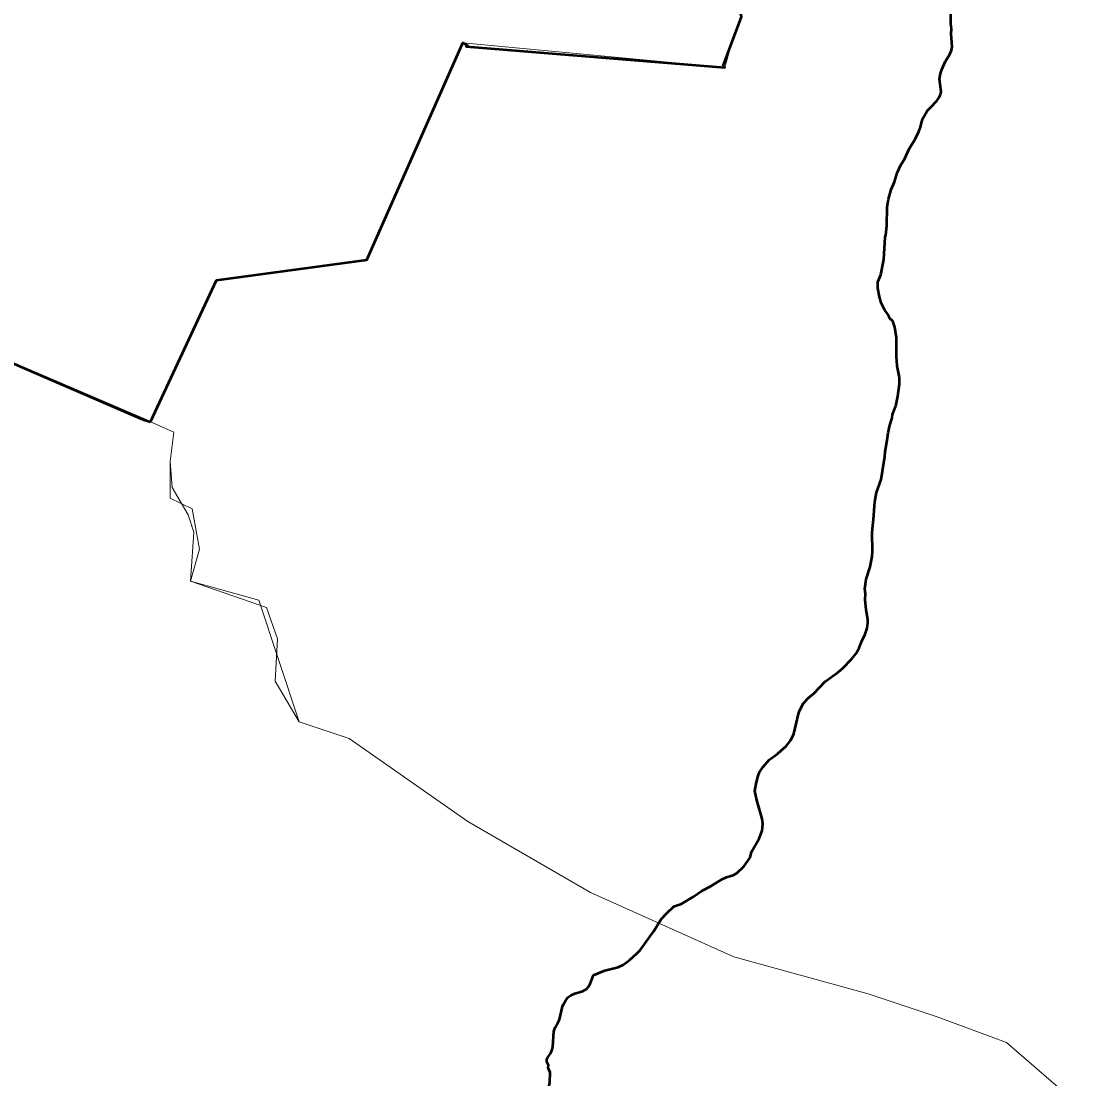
# Model space of a CAD drawing. Extents: x 553962 to 842807, y 8883888 to 9032388.
# Drawn here: x 810401 to 812780, y 9012702 to 9015081 of the extents above; entities that cross this region are included whole.
import ezdxf

# ---------------------------------------------------------------- set-up
doc = ezdxf.new("R2010")
doc.units = 0
doc.header["$LTSCALE"] = 20
for name, color, linetype, lineweight in [('23', 7, 'Continuous', 13), ('24', 7, 'Continuous', 25), ('27', 7, 'Continuous', 13), ('28', 7, 'Continuous', 53), ('30', 7, 'Continuous', 35), ('35', 7, 'Continuous', 13)]:
    doc.layers.add(name, color=color, linetype=linetype, lineweight=lineweight)
doc.layers.add('49', color=7, linetype='Continuous')

msp = doc.modelspace()

# ---------------------------------------------------------------- linework, layer by layer
at = {"layer": '23'}
for points in [[(807933.55, 9015298), (808043.04, 9015230.88), (808596.17, 9014649.99), (809080.95, 9014455.09), (809151.41, 9014437.14), (809225.46, 9014431.59), (809307.63, 9014435.42), (809359.35, 9014440.99), (809419.41, 9014448.66), (809477.35, 9014456.46), (809515.59, 9014462.1), (809569.73, 9014471.15), (809620.13, 9014481.14), (809678.3, 9014495.21), (809742.83, 9014515.08), (809809.49, 9014542), (809849.15, 9014562.11), (809941.97, 9014621), (810173.15, 9014401.6), (810692.05, 9014179.98)], [(810692.05, 9014179.98), (810744.57, 9014156.37), (810736.35, 9014090.61), (810736.35, 9014008.42), (810785.64, 9013983.76), (810802.07, 9013893.35), (810781.75, 9013821.38), (810935.38, 9013778.76), (811026.72, 9013504.93), (811139.06, 9013467.07), (811406.05, 9013280.68), (811681.41, 9013121.04), (812003.97, 9012976.15), (812306.54, 9012893.02), (812461.57, 9012841.25), (812617.66, 9012783.71), (812740.89, 9012676.86)]]:
    msp.add_lwpolyline(points, dxfattribs=at)
at = {"layer": '24', "lineweight": 53}
for points in [[(812447.12, 9014887.48), (812460.7, 9014901.77), (812465.37, 9014908.36), (812469.11, 9014915.95), (812470.23, 9014921.93), (812467.18, 9014950.66), (812468.75, 9014963.1), (812471.98, 9014972.45), (812479.97, 9014989.34), (812490.13, 9015006.7), (812493.67, 9015016.18), (812495.34, 9015023.66), (812493.38, 9015052.5), (812493.65, 9015064.08), (812492.07, 9015075.68), (812492.14, 9015101.33), (812488.89, 9015113.49)], [(812423.23, 9014840.44), (812427.51, 9014857.5), (812430.15, 9014864.04), (812439.16, 9014879.1), (812447.12, 9014887.48)], [(812383.01, 9014762.26), (812389.19, 9014772.15), (812398.65, 9014793.81), (812412.19, 9014815.82), (812412.19, 9014815.82), (812420.67, 9014833.28), (812423.23, 9014840.44)], [(812373.35, 9014742.99), (812379.26, 9014756.25), (812383.01, 9014762.26)], [(812345.45, 9014597.5), (812346.08, 9014600.04), (812348.57, 9014620.69), (812348.82, 9014662.84), (812351.76, 9014680.67), (812358.01, 9014702.3), (812365.75, 9014719.42), (812368.09, 9014727.14)], [(812368.09, 9014727.14), (812371.94, 9014739.84), (812373.35, 9014742.99)], [(812369.95, 9014327.25), (812369.89, 9014368.53), (812366.68, 9014393.06), (812362.93, 9014403.96), (812360.78, 9014407.32), (812355.36, 9014412.6), (812351.95, 9014419.62), (812343.96, 9014431.09), (812335.84, 9014447.44), (812331.9, 9014460.67), (812327.98, 9014480.64), (812328.47, 9014494.88), (812334.59, 9014510.53), (812341.7, 9014544.72), (812344.82, 9014594.97), (812345.45, 9014597.5)], [(812375.76, 9014283.06), (812371.4, 9014305.63), (812369.95, 9014327.25)], [(812368.32, 9014215.41), (812372.92, 9014237.2), (812377.15, 9014265.37), (812376.77, 9014277.82), (812375.76, 9014283.06)], [(812349.09, 9014138.23), (812351.38, 9014154.91), (812355.05, 9014171.98), (812360.03, 9014188.6), (812361.36, 9014196.5), (812367.92, 9014213.54), (812368.32, 9014215.41)], [(812335.81, 9014049.78), (812343.79, 9014101.63), (812344.46, 9014112.32), (812349.09, 9014138.23)], [(812320.6, 9013992.3), (812321.95, 9014004.02), (812325.43, 9014021.08), (812335.81, 9014049.78)], [(812110.52, 9013440.27), (812121.95, 9013450.54), (812132.52, 9013463.41), (812139.36, 9013478.13), (812149.53, 9013523.15), (812152.27, 9013529.94), (812161.23, 9013546.97), (812171.82, 9013559.01), (812184.26, 9013568.47), (812209.45, 9013595.6), (812238.9, 9013616.6), (812249.57, 9013625.56), (812269.93, 9013647), (812278.52, 9013658), (812286.18, 9013671.42), (812292.06, 9013686.77), (812299.36, 9013702.12), (812303.77, 9013716.02), (812305.95, 9013727.65), (812305.94, 9013734.21), (812301.62, 9013757.44), (812299.77, 9013779.72), (812300.68, 9013793.06), (812298.82, 9013804.16), (812301.77, 9013825.89), (812311.17, 9013853.32), (812315.28, 9013876.9), (812316.01, 9013888.1), (812315.6, 9013929.74), (812316.73, 9013946.83), (812318.74, 9013959.8), (812320.37, 9013990.27), (812320.6, 9013992.3)], [(811870.96, 9013090.14), (811886.42, 9013095.44), (811912.97, 9013111.16), (811932.15, 9013124.7), (811952.42, 9013135.34), (811977.76, 9013151.33), (811987.36, 9013155.37), (812002.74, 9013160.26), (812010.75, 9013164.41), (812027, 9013179.56), (812040.72, 9013199.64), (812043.61, 9013212.18), (812061.49, 9013242.16), (812068.24, 9013259.58), (812069.07, 9013275.75), (812067.65, 9013286.88), (812055.6, 9013328.41), (812051.49, 9013349.54), (812054.86, 9013369.1), (812058.98, 9013383.64), (812062.12, 9013391.64), (812069.38, 9013403.3), (812084.05, 9013419.15), (812102.58, 9013433.14), (812110.52, 9013440.27)], [(811688.25, 9012934.66), (811688.44, 9012934.92), (811714.09, 9012945.61), (811743.96, 9012952.68), (811755.04, 9012958.3), (811770.6, 9012969.82), (811786.27, 9012983.75), (811793.82, 9012991.61), (811793.82, 9012991.61), (811823.92, 9013033.7), (811840.98, 9013060.65), (811852.39, 9013073.63), (811870.17, 9013089.87), (811870.96, 9013090.14)], [(811608.68, 9012828.93), (811612.17, 9012835.64), (811619.08, 9012864.64), (811621.05, 9012870.06), (811626.97, 9012880.27), (811631.75, 9012885.27), (811638.1, 9012889.75), (811646.55, 9012893.59), (811664.89, 9012898.97), (811673.52, 9012904.49), (811676.55, 9012908.19), (811680.76, 9012915.57), (811688.25, 9012934.66)], [(811586.6, 9012726.55), (811586.95, 9012732.82), (811583.44, 9012740.28), (811583.42, 9012745.75), (811585.7, 9012750.55), (811592.26, 9012759.54), (811595.58, 9012767.95), (811596.97, 9012774.05), (811598.99, 9012808.12), (811602.59, 9012817.22), (811602.59, 9012817.22), (811608.68, 9012828.93)], [(811509.36, 9012597.09), (811509.44, 9012597.22), (811527.65, 9012606.34), (811538.4, 9012614.47), (811560.44, 9012637.74), (811573.18, 9012652.92), (811579.75, 9012664.11), (811586.36, 9012678.1), (811589.07, 9012685.9), (811590.51, 9012693.39), (811591.26, 9012716.28), (811586.58, 9012726.18), (811586.6, 9012726.55)]]:
    msp.add_lwpolyline(points, dxfattribs=at)
at = {"layer": '24'}
for points in [[(812335.81, 9014049.78), (812343.79, 9014101.63), (812344.46, 9014112.32), (812349.09, 9014138.23)], [(812320.6, 9013992.3), (812321.95, 9014004.02), (812325.43, 9014021.08), (812335.81, 9014049.78)], [(812110.52, 9013440.27), (812121.95, 9013450.54), (812132.52, 9013463.41), (812139.36, 9013478.13), (812149.53, 9013523.15), (812152.27, 9013529.94), (812161.23, 9013546.97), (812171.82, 9013559.01), (812184.26, 9013568.47), (812209.45, 9013595.6), (812238.9, 9013616.6), (812249.57, 9013625.56), (812269.93, 9013647), (812278.52, 9013658), (812286.18, 9013671.42), (812292.06, 9013686.77), (812299.36, 9013702.12), (812303.77, 9013716.02), (812305.95, 9013727.65), (812305.94, 9013734.21), (812301.62, 9013757.44), (812299.77, 9013779.72), (812300.68, 9013793.06), (812298.82, 9013804.16), (812301.77, 9013825.89), (812311.17, 9013853.32), (812315.28, 9013876.9), (812316.01, 9013888.1), (812315.6, 9013929.74), (812316.73, 9013946.83), (812318.74, 9013959.8), (812320.37, 9013990.27), (812320.6, 9013992.3)], [(811870.96, 9013090.14), (811886.42, 9013095.44), (811912.97, 9013111.16), (811932.15, 9013124.7), (811952.42, 9013135.34), (811977.76, 9013151.33), (811987.36, 9013155.37), (812002.74, 9013160.26), (812010.75, 9013164.41), (812027, 9013179.56), (812040.72, 9013199.64), (812043.61, 9013212.18), (812061.49, 9013242.16), (812068.24, 9013259.58), (812069.07, 9013275.75), (812067.65, 9013286.88), (812055.6, 9013328.41), (812051.49, 9013349.54), (812054.86, 9013369.1), (812058.98, 9013383.64), (812062.12, 9013391.64), (812069.38, 9013403.3), (812084.05, 9013419.15), (812102.58, 9013433.14), (812110.52, 9013440.27)], [(811688.25, 9012934.66), (811688.44, 9012934.92), (811714.09, 9012945.61), (811743.96, 9012952.68), (811755.04, 9012958.3), (811770.6, 9012969.82), (811786.27, 9012983.75), (811793.82, 9012991.61), (811793.82, 9012991.61), (811823.92, 9013033.7), (811840.98, 9013060.65), (811852.39, 9013073.63), (811870.17, 9013089.87), (811870.96, 9013090.14)], [(811608.68, 9012828.93), (811612.17, 9012835.64), (811619.08, 9012864.64), (811621.05, 9012870.06), (811626.97, 9012880.27), (811631.75, 9012885.27), (811638.1, 9012889.75), (811646.55, 9012893.59), (811664.89, 9012898.97), (811673.52, 9012904.49), (811676.55, 9012908.19), (811680.76, 9012915.57), (811688.25, 9012934.66)], [(811586.6, 9012726.55), (811586.95, 9012732.82), (811583.44, 9012740.28), (811583.42, 9012745.75), (811585.7, 9012750.55), (811592.26, 9012759.54), (811595.58, 9012767.95), (811596.97, 9012774.05), (811598.99, 9012808.12), (811602.59, 9012817.22), (811602.59, 9012817.22), (811608.68, 9012828.93)], [(811509.36, 9012597.09), (811509.44, 9012597.22), (811527.65, 9012606.34), (811538.4, 9012614.47), (811560.44, 9012637.74), (811573.18, 9012652.92), (811579.75, 9012664.11), (811586.36, 9012678.1), (811589.07, 9012685.9), (811590.51, 9012693.39), (811591.26, 9012716.28), (811586.58, 9012726.18), (811586.6, 9012726.55)]]:
    msp.add_lwpolyline(points, dxfattribs=at)
at = {"layer": '27'}
for points in [[(814476.31, 9015733.9), (814107.72, 9015810.82), (813951.16, 9015805.95), (812346.38, 9015802.03), (811969.54, 9015298.65), (812014.35, 9015266.35), (812001.31, 9015194.78), (812021.29, 9015091.23), (812000.72, 9015036.03), (811983.83, 9014977.16), (811394.3, 9015032.17), (811178.28, 9014544.39), (810840.69, 9014498.84), (810692.05, 9014179.98)], [(810692.05, 9014179.98), (810744.57, 9014156.37), (810736.35, 9014090.61), (810740.39, 9014031.77), (810776.97, 9013970.36), (810789.52, 9013931.85), (810781.75, 9013821.38), (810952.84, 9013762.28), (810977.36, 9013691.3), (810972.09, 9013596.74), (811026.72, 9013504.93), (811139.06, 9013467.07), (811406.05, 9013280.68), (811681.41, 9013121.04), (812003.97, 9012976.15), (812306.54, 9012893.02), (812461.57, 9012841.25), (812617.66, 9012783.71), (812740.89, 9012676.86)]]:
    msp.add_lwpolyline(points, dxfattribs=at)
at = {"layer": '28'}
for points in [[(811980.16, 9014980.84), (812021.29, 9015091.23), (812001.31, 9015194.78), (812014.35, 9015266.35), (811969.54, 9015298.65)], [(810692.05, 9014179.98), (810840.69, 9014498.84), (811178.28, 9014544.39), (811394.3, 9015032.17), (811405.98, 9015025.49), (811401.85, 9015024.39), (811983.83, 9014977.16), (811980.16, 9014980.84)], [(809944.65, 9014622.75), (810173.15, 9014401.6), (810674.96, 9014184.92), (810692.05, 9014179.98)]]:
    msp.add_lwpolyline(points, dxfattribs=at)
at = {"layer": '30'}
msp.add_lwpolyline([(807933.55, 9015298), (808043.04, 9015230.88), (808596.17, 9014649.99), (809080.95, 9014455.09), (809151.41, 9014437.14), (809225.46, 9014431.59), (809307.63, 9014435.42), (809359.35, 9014440.99), (809419.41, 9014448.66), (809477.35, 9014456.46), (809515.59, 9014462.1), (809569.73, 9014471.15), (809620.13, 9014481.14), (809678.3, 9014495.21), (809742.83, 9014515.08), (809809.49, 9014542), (809849.15, 9014562.11), (809941.97, 9014621), (810173.15, 9014401.6), (810692.05, 9014179.98)], dxfattribs=at)
at = {"layer": '35'}
for points in [[(814476.31, 9015733.9), (814107.72, 9015810.82), (813951.16, 9015805.95), (812346.38, 9015802.03), (811969.54, 9015298.65), (812014.35, 9015266.35), (812001.31, 9015194.78), (812021.29, 9015091.23), (812000.72, 9015036.03), (811983.83, 9014977.16), (811394.3, 9015032.17), (811178.28, 9014544.39), (810840.69, 9014498.84), (810692.05, 9014179.98)], [(810692.05, 9014179.98), (810744.57, 9014156.37), (810736.35, 9014090.61), (810740.39, 9014031.77), (810776.97, 9013970.36), (810789.52, 9013931.85), (810781.75, 9013821.38), (810952.84, 9013762.28), (810977.36, 9013691.3), (810972.09, 9013596.74), (811026.72, 9013504.93), (811139.06, 9013467.07), (811406.05, 9013280.68), (811681.41, 9013121.04), (812003.97, 9012976.15), (812306.54, 9012893.02), (812461.57, 9012841.25), (812617.66, 9012783.71), (812740.89, 9012676.86)]]:
    msp.add_lwpolyline(points, dxfattribs=at)

# ---------------------------------------------------------------- texts
at = {"layer": '49', "width": 0.9}
msp.add_text('R I O   S Ã O   F R A N C I S C O', height=500, rotation=332.036, dxfattribs=at).set_placement((805458.36, 9013807.48))

doc.saveas('drawing.dxf')
